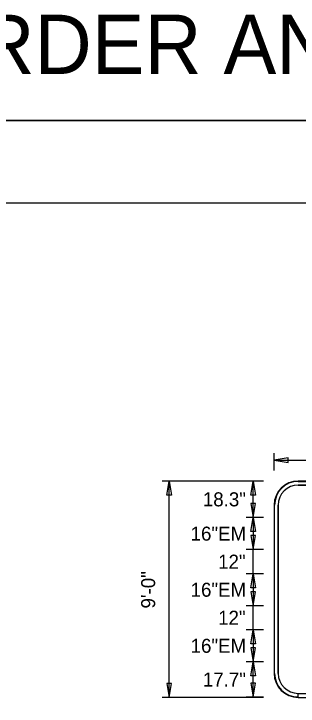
# Model space of a CAD drawing. Extents: x 2149961 to 2150220, y 145114 to 145240.
# Drawn here: x 2150076.43 to 2150088.28, y 145195.58 to 145224.38 of the extents above; entities that cross this region are included whole.
import ezdxf

# ---------------------------------------------------------------- set-up
doc = ezdxf.new("R2010")
doc.units = 0
for name, color, linetype in [('BORDER', 7, 'Continuous'), ('GSBWFILL', 7, 'Continuous'), ('GSCOLORFILL', 7, 'Continuous'), ('GSDIMS', 7, 'Continuous'), ('GSOUTLINE', 7, 'Continuous'), ('PDF', 7, 'Continuous'), ('TEXT', 7, 'Continuous')]:
    doc.layers.add(name, color=color, linetype=linetype)

msp = doc.modelspace()

# ---------------------------------------------------------------- linework, layer by layer
at = {"layer": 'BORDER'}
for p, q in [((2150010.458, 145219.948), (2150174.061, 145219.948)), ((2150171.536, 145216.512), (2150017.557, 145216.512))]:
    msp.add_line(p, q, dxfattribs=at)
at = {"layer": 'GSBWFILL'}
for p, q in [((2150107.779, 145204.945), (2150088.279, 145204.945)), ((2150088.279, 145204.778), (2150107.779, 145204.778)), ((2150087.279, 145203.945), (2150087.279, 145196.945)), ((2150087.445, 145196.945), (2150087.445, 145203.945)), ((2150088.279, 145195.945), (2150088.279, 145196.111))]:
    msp.add_line(p, q, dxfattribs=at)
for centre, radius, start, end in [((2150088.279, 145203.945), 1, 90, 180), ((2150088.279, 145203.945), 0.833, 90, 180), ((2150088.279, 145196.945), 1, 180, 270), ((2150088.279, 145196.945), 0.833, 180, 270)]:
    msp.add_arc(centre, radius, start, end, dxfattribs=at)
at = {"layer": 'GSCOLORFILL'}
for p, q in [((2150107.779, 145204.945), (2150088.279, 145204.945)), ((2150107.779, 145204.945), (2150088.279, 145204.945)), ((2150107.779, 145204.945), (2150088.279, 145204.945)), ((2150088.279, 145204.928), (2150107.779, 145204.928)), ((2150088.279, 145204.778), (2150107.779, 145204.778)), ((2150087.279, 145203.945), (2150087.279, 145196.945)), ((2150087.279, 145203.945), (2150087.279, 145196.945)), ((2150087.279, 145203.945), (2150087.279, 145196.945)), ((2150087.295, 145196.945), (2150087.295, 145203.945)), ((2150087.445, 145196.945), (2150087.445, 145203.945)), ((2150088.279, 145195.945), (2150088.279, 145196.111)), ((2150088.279, 145195.945), (2150088.279, 145195.961)), ((2150088.279, 145195.945), (2150107.779, 145195.945))]:
    msp.add_line(p, q, dxfattribs=at)
for centre, radius, start, end in [((2150088.279, 145203.945), 1, 90, 180), ((2150088.279, 145203.945), 1, 90, 180), ((2150088.279, 145203.945), 1, 90, 180), ((2150088.279, 145203.945), 0.983, 90, 180), ((2150088.279, 145203.945), 0.833, 90, 180), ((2150088.279, 145196.945), 1, 180, 270), ((2150088.279, 145196.945), 1, 180, 270), ((2150088.279, 145196.945), 1, 180, 270), ((2150088.279, 145196.945), 0.983, 180, 270), ((2150088.279, 145196.945), 0.833, 180, 270)]:
    msp.add_arc(centre, radius, start, end, dxfattribs=at)
at = {"layer": 'GSDIMS'}
for p, q in [((2150087.279, 145205.382), (2150087.279, 145206.111)), ((2150087.279, 145205.82), (2150108.779, 145205.82)), ((2150087.279, 145205.382), (2150087.279, 145205.382)), ((2150083.341, 145204.945), (2150082.612, 145204.945)), ((2150082.904, 145195.945), (2150082.904, 145204.945)), ((2150086.841, 145204.945), (2150083.341, 145204.945)), ((2150086.841, 145204.945), (2150086.112, 145204.945)), ((2150086.404, 145203.424), (2150086.404, 145204.945)), ((2150086.841, 145203.424), (2150086.112, 145203.424)), ((2150086.841, 145203.424), (2150086.112, 145203.424)), ((2150086.404, 145203.424), (2150086.404, 145202.091)), ((2150086.841, 145202.091), (2150086.112, 145202.091)), ((2150086.841, 145202.091), (2150086.112, 145202.091)), ((2150086.404, 145201.091), (2150086.404, 145202.091)), ((2150086.841, 145201.091), (2150086.112, 145201.091)), ((2150086.841, 145201.091), (2150086.112, 145201.091)), ((2150086.404, 145201.091), (2150086.404, 145199.757)), ((2150086.841, 145199.757), (2150086.112, 145199.757)), ((2150086.841, 145199.757), (2150086.112, 145199.757)), ((2150086.404, 145198.757), (2150086.404, 145199.757)), ((2150086.841, 145198.757), (2150086.112, 145198.757)), ((2150086.841, 145198.757), (2150086.112, 145198.757)), ((2150086.404, 145198.757), (2150086.404, 145197.424)), ((2150086.841, 145197.424), (2150086.112, 145197.424)), ((2150086.841, 145197.424), (2150086.112, 145197.424)), ((2150086.404, 145195.949), (2150086.404, 145197.424)), ((2150083.341, 145195.945), (2150082.612, 145195.945)), ((2150086.841, 145195.945), (2150083.341, 145195.945)), ((2150086.841, 145195.949), (2150086.112, 145195.949))]:
    msp.add_line(p, q, dxfattribs=at)
for points in [[(2150087.279, 145205.82), (2150087.862, 145205.723), (2150087.862, 145205.917)], [(2150082.904, 145204.945), (2150083.001, 145204.361), (2150082.806, 145204.361)], [(2150086.404, 145204.945), (2150086.501, 145204.361), (2150086.306, 145204.361)], [(2150086.404, 145203.424), (2150086.501, 145204.007), (2150086.306, 145204.007)], [(2150086.404, 145203.424), (2150086.501, 145202.841), (2150086.306, 145202.841)], [(2150086.404, 145202.091), (2150086.501, 145202.674), (2150086.306, 145202.674)], [(2150086.404, 145201.091), (2150086.501, 145200.507), (2150086.306, 145200.507)], [(2150086.404, 145199.757), (2150086.501, 145200.341), (2150086.306, 145200.341)], [(2150086.404, 145198.757), (2150086.501, 145198.174), (2150086.306, 145198.174)], [(2150086.404, 145197.424), (2150086.501, 145198.007), (2150086.306, 145198.007)], [(2150086.404, 145197.424), (2150086.501, 145196.841), (2150086.306, 145196.841)], [(2150082.904, 145195.945), (2150083.001, 145196.528), (2150082.806, 145196.528)], [(2150086.404, 145195.949), (2150086.501, 145196.532), (2150086.306, 145196.532)]]:
    msp.add_lwpolyline(points, close=True, dxfattribs=at)
at = {"layer": 'GSOUTLINE'}
for p, q in [((2150107.779, 145204.945), (2150088.279, 145204.945)), ((2150107.779, 145204.778), (2150088.279, 145204.778)), ((2150087.279, 145203.945), (2150087.279, 145196.945)), ((2150087.445, 145203.945), (2150087.445, 145196.945)), ((2150088.279, 145196.111), (2150107.779, 145196.111)), ((2150088.279, 145195.945), (2150107.779, 145195.945))]:
    msp.add_line(p, q, dxfattribs=at)
for centre, radius, start, end in [((2150088.279, 145203.945), 1, 90, 180), ((2150088.279, 145203.945), 0.833, 90, 180), ((2150088.279, 145196.945), 1, 180, 270), ((2150088.279, 145196.945), 0.833, 180, 270)]:
    msp.add_arc(centre, radius, start, end, dxfattribs=at)
at = {"layer": 'PDF'}
msp.add_lwpolyline([(2150010.458, 145114.088), (2150174.061, 145114.088), (2150174.061, 145219.948), (2150010.458, 145219.948)], close=True, dxfattribs=at)

# ---------------------------------------------------------------- texts
at = {"layer": 'GSDIMS'}
for s, p in [('18.3"', (2150084.307, 145203.893)), ('16"EM', (2150083.797, 145202.466)), ('12"', (2150084.944, 145201.299)), ('16"EM', (2150083.797, 145200.132)), ('12"', (2150084.944, 145198.966)), ('16"EM', (2150083.797, 145197.799)), ('17.7"', (2150084.307, 145196.395))]:
    msp.add_text(s, height=0.5833, dxfattribs=at).set_placement(p)
msp.add_text('9\'-0"', height=0.5833, rotation=90, dxfattribs=at).set_placement((2150082.32, 145199.643))
at = {"layer": 'TEXT'}
msp.add_text('BORDER AND REPORT 70 SCALE', height=2.46401, dxfattribs=at).set_placement((2150070.157, 145221.883))

doc.saveas('drawing.dxf')
